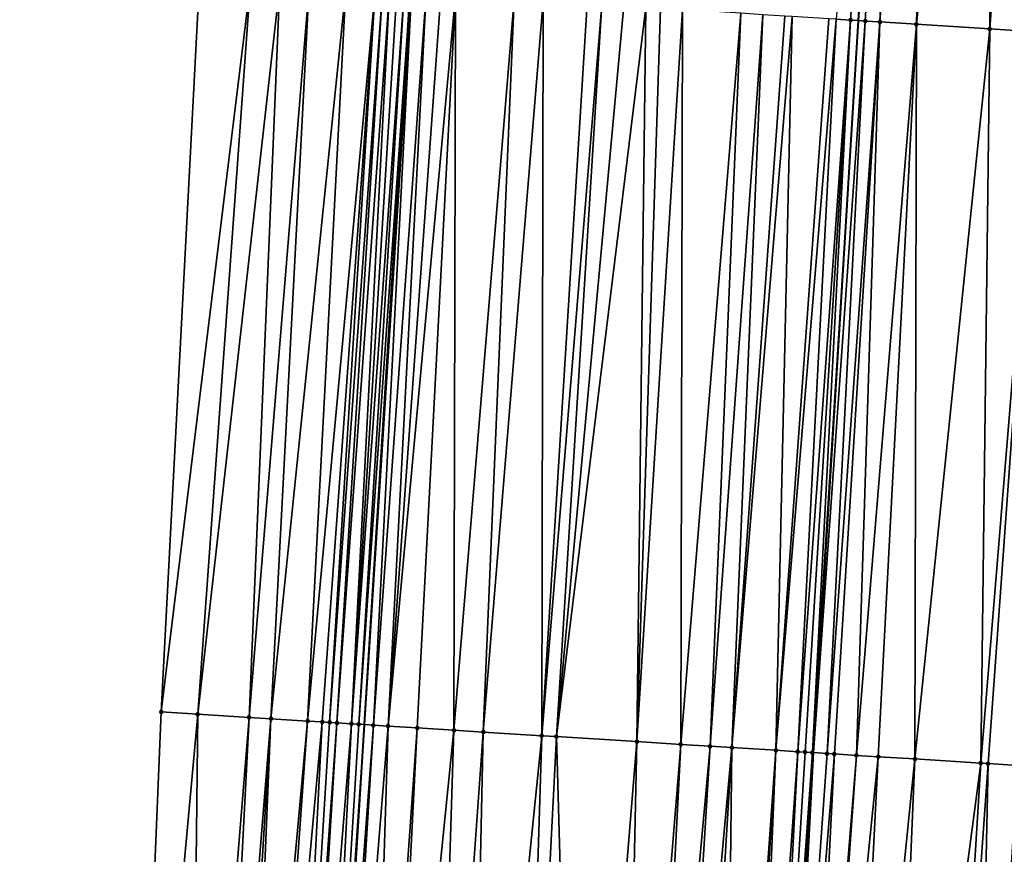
# Model space of a CAD drawing. Header units: feet. Extents: x 2004186 to 2014793, y 836912 to 864902.
# Tile 261 of 656: x 2010668 to 2010695, y 844980 to 845003. Entities that reach past the tile are written whole.
import ezdxf

# ---------------------------------------------------------------- set-up
doc = ezdxf.new("R2010")
doc.units = ezdxf.units.FT
doc.header["$LTSCALE"] = 100
doc.header["$MEASUREMENT"] = 0
for name, color, linetype, lineweight in [('EP_Travel Lane', 5, 'Continuous', 40), ('GPL_Skip Line', 2, 'Continuous', 40), ('Road Shots', 4, 'Continuous', 200), ('Road X-Section', 30, 'Continuous', 13)]:
    doc.layers.add(name, color=color, linetype=linetype, lineweight=lineweight)
doc.layers.add('I-77 SB_MM21-27-Surface-Border', color=7, linetype='Continuous')
doc.layers.add('I-77 SB_MM21-27-Surface-TIN', color=7, linetype='Continuous')

msp = doc.modelspace()

# ---------------------------------------------------------------- linework, layer by layer
at = {"layer": 'EP_Travel Lane'}
msp.add_polyline3d([(2010671.361975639, 844884.1087409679, 416.8772273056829), (2010672.588027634, 844904.0636161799, 417.0887249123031), (2010673.81414055, 844924.0194829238, 417.3541223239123), (2010675.040278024, 844943.9757493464, 417.5965140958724), (2010676.266924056, 844963.9376616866, 417.846171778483), (2010677.508120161, 844983.937291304, 418.1073278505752), (2010678.759625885, 845003.8950665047, 418.3260456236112), (2010680.011203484, 845023.8539879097, 418.6015332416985), (2010681.262646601, 845043.8107647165, 418.8424224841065), (2010682.514286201, 845063.7706748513, 419.0715753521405), (2010683.765781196, 845083.7282789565, 419.327038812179), (2010685.017376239, 845103.6874785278, 419.5472036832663), (2010686.268623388, 845123.64488809, 419.7774248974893), (2010687.504622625, 845143.6241713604, 419.9852812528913), (2010688.721868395, 845163.5837760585, 420.1983156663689), (2010689.938995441, 845183.5414340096, 420.4285566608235)], dxfattribs=at)
at = {"layer": 'GPL_Skip Line'}
msp.add_polyline3d([(2010683.662438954, 844883.3616946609, 417.1203910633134), (2010684.880050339, 844903.3171071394, 417.3261345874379), (2010686.097697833, 844923.2731113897, 417.5925221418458), (2010687.315414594, 844943.2302508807, 417.8593968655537), (2010688.533545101, 844963.1925663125, 418.0667554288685), (2010689.759369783, 844983.1726573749, 418.3167093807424), (2010690.990855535, 845003.1316513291, 418.5634833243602), (2010692.222422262, 845023.0919576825, 418.8124444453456), (2010693.453861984, 845043.0502056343, 419.0594326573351), (2010694.685462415, 845063.0110582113, 419.2863865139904), (2010695.916964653, 845082.9703193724, 419.5222443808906), (2010697.148541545, 845102.9307904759, 419.7398166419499), (2010698.380154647, 845122.8893663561, 419.9770564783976), (2010699.622395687, 845142.8571987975, 420.1952688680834), (2010700.874572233, 845162.8144267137, 420.4101064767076), (2010702.126642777, 845182.769965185, 420.6362082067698)], dxfattribs=at)
at = {"layer": 'I-77 SB_MM21-27-Surface-Border', "color": 3, "linetype": 'ByBlock', "lineweight": -2}
msp.add_polyline3d([(2010668.105363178, 844884.3073593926, 416.7433087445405), (2010669.711869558, 844904.2388101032, 416.9903319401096), (2010669.921052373, 844924.2568108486, 417.2218372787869), (2010670.529480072, 844944.2502413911, 417.4509269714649), (2010671.138567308, 844964.2501318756, 417.6742563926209), (2010671.966535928, 844984.2843421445, 417.9207875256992), (2010673.008145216, 845004.254653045, 418.1616334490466), (2010674.249504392, 845024.2147291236, 418.4052698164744), (2010675.490699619, 845044.1721690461, 418.6186972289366), (2010676.732113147, 845064.1331190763, 418.8428098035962), (2010678.172956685, 845084.0786909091, 419.1031831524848), (2010679.414293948, 845104.0384146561, 419.3335305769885), (2010681.254499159, 845123.9589596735, 419.5721350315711), (2010682.705933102, 845143.9288255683, 419.8111058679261), (2010684.364728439, 845163.8603183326, 420.0579026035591), (2010685.025423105, 845183.8534304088, 420.2544708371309)], dxfattribs=at)
at = {"layer": 'I-77 SB_MM21-27-Surface-TIN', "color": 128, "linetype": 'ByBlock', "lineweight": -2}
for points in [[(2010692.214484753, 845023.0924521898, 418.81237462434), (2010690.374312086, 845003.1700938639, 418.5549228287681), (2010690.773538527, 845003.1452292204, 418.5580469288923)], [(2010692.214484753, 845023.0924521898, 418.81237462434), (2010690.773538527, 845003.1452292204, 418.5580469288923), (2010690.990855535, 845003.1316513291, 418.5634833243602)], [(2010692.214484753, 845023.0924521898, 418.81237462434), (2010690.990855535, 845003.1316513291, 418.5634833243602), (2010692.222422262, 845023.0919576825, 418.8124444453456)], [(2010692.41409775, 845023.0800162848, 418.8141304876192), (2010692.222422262, 845023.0919576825, 418.8124444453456), (2010690.990855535, 845003.1316513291, 418.5634833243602)], [(2010692.41409775, 845023.0800162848, 418.8141304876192), (2010690.990855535, 845003.1316513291, 418.5634833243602), (2010691.17276008, 845003.1202859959, 418.5680338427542)], [(2010692.41409775, 845023.0800162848, 418.8141304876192), (2010691.17276008, 845003.1202859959, 418.5680338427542), (2010691.571979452, 845003.0953076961, 418.5810840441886)], [(2010693.012925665, 845023.0425304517, 418.833965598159), (2010692.41409775, 845023.0800162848, 418.8141304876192), (2010691.571979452, 845003.0953076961, 418.5810840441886)], [(2010693.012925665, 845023.0425304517, 418.833965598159), (2010691.571979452, 845003.0953076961, 418.5810840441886), (2010692.570038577, 845003.0330339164, 418.5986907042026)], [(2010693.811372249, 845022.9926999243, 418.8480968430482), (2010693.012925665, 845023.0425304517, 418.833965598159), (2010692.570038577, 845003.0330339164, 418.5986907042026)], [(2010694.609822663, 845022.942930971, 418.8571921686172), (2010693.811372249, 845022.9926999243, 418.8480968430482), (2010692.570038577, 845003.0330339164, 418.5986907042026)], [(2010694.609822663, 845022.942930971, 418.8571921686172), (2010692.570038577, 845003.0330339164, 418.5986907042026), (2010694.56616233, 845002.9085748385, 418.6261764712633)], [(2010696.007107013, 845022.8557729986, 418.878204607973), (2010694.609822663, 845022.942930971, 418.8571921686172), (2010694.56616233, 845002.9085748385, 418.6261764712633)], [(2010696.007107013, 845022.8557729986, 418.878204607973), (2010694.56616233, 845002.9085748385, 418.6261764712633), (2010695.963447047, 845002.8214227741, 418.648098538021)], [(2010674.405411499, 845004.167204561, 418.2094431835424), (2010673.008145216, 845004.254653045, 418.1616334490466), (2010671.966535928, 844984.2843421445, 417.9207875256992)], [(2010674.405411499, 845004.167204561, 418.2094431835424), (2010671.966535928, 844984.2843421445, 417.9207875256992), (2010672.964579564, 844984.2218193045, 417.955833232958)], [(2010675.203849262, 845004.1172321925, 418.2369207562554), (2010674.405411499, 845004.167204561, 418.2094431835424), (2010672.964579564, 844984.2218193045, 417.955833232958)], [(2010675.203849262, 845004.1172321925, 418.2369207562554), (2010672.964579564, 844984.2218193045, 417.955833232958), (2010674.361837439, 844984.134235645, 418.008916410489)], [(2010676.002292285, 845004.0673444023, 418.2570117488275), (2010675.203849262, 845004.1172321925, 418.2369207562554), (2010674.361837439, 844984.134235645, 418.008916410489)], [(2010676.002292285, 845004.0673444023, 418.2570117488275), (2010674.361837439, 844984.134235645, 418.008916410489), (2010674.960665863, 844984.0967579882, 418.0271406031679)], [(2010677.000341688, 845004.0049142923, 418.2882714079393), (2010676.002292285, 845004.0673444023, 418.2570117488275), (2010674.960665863, 844984.0967579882, 418.0271406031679)], [(2010677.000341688, 845004.0049142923, 418.2882714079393), (2010674.960665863, 844984.0967579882, 418.0271406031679), (2010675.958703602, 844984.0341403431, 418.0695588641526)], [(2010677.798773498, 845003.9548462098, 418.324108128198), (2010677.000341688, 845004.0049142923, 418.2882714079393), (2010675.958703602, 844984.0341403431, 418.0695588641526)], [(2010677.798773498, 845003.9548462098, 418.324108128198), (2010675.958703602, 844984.0341403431, 418.0695588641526), (2010676.35791671, 844984.009061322, 418.0890117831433)], [(2010677.798773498, 845003.9548462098, 418.324108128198), (2010676.35791671, 844984.009061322, 418.0890117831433), (2010676.557525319, 844983.9965548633, 418.0961679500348)], [(2010677.998384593, 845003.9423797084, 418.3286552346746), (2010677.798773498, 845003.9548462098, 418.324108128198), (2010676.557525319, 844983.9965548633, 418.0961679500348)], [(2010677.998384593, 845003.9423797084, 418.3286552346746), (2010676.557525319, 844983.9965548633, 418.0961679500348), (2010676.757137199, 844983.984100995, 418.099234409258)], [(2010678.197999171, 845003.9299692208, 418.3283104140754), (2010677.998384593, 845003.9423797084, 418.3286552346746), (2010676.757137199, 844983.984100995, 418.099234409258)], [(2010678.197999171, 845003.9299692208, 418.3283104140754), (2010676.757137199, 844983.984100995, 418.099234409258), (2010677.156366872, 844983.9592883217, 418.0979746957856)], [(2010678.397617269, 845003.9176153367, 418.323022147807), (2010678.197999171, 845003.9299692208, 418.3283104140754), (2010677.156366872, 844983.9592883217, 418.0979746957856)], [(2010678.597232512, 845003.9052155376, 418.3217438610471), (2010678.397617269, 845003.9176153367, 418.323022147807), (2010677.156366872, 844983.9592883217, 418.0979746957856)], [(2010678.597232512, 845003.9052155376, 418.3217438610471), (2010677.156366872, 844983.9592883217, 418.0979746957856), (2010677.355978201, 844983.9468255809, 418.1017311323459)], [(2010678.597232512, 845003.9052155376, 418.3217438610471), (2010677.355978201, 844983.9468255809, 418.1017311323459), (2010678.759625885, 845003.8950665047, 418.3260456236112)], [(2010677.355978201, 844983.9468255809, 418.1017311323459), (2010677.508120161, 844983.937291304, 418.1073278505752), (2010678.759625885, 845003.8950665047, 418.3260456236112)], [(2010678.79684308, 845003.8927405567, 418.3270314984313), (2010678.759625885, 845003.8950665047, 418.3260456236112), (2010677.508120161, 844983.937291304, 418.1073278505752)], [(2010678.79684308, 845003.8927405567, 418.3270314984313), (2010677.508120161, 844983.937291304, 418.1073278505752), (2010677.755195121, 844983.9218078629, 418.1164167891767)], [(2010679.196058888, 845003.86770495, 418.345086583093), (2010678.79684308, 845003.8927405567, 418.3270314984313), (2010677.755195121, 844983.9218078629, 418.1164167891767)], [(2010679.196058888, 845003.86770495, 418.345086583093), (2010677.755195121, 844983.9218078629, 418.1164167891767), (2010678.15441166, 844983.8967840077, 418.1315797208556)], [(2010679.595282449, 845003.8427940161, 418.3522534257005), (2010679.196058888, 845003.86770495, 418.345086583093), (2010678.15441166, 844983.8967840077, 418.1315797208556)], [(2010679.994503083, 845003.8178359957, 418.363532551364), (2010679.595282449, 845003.8427940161, 418.3522534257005), (2010678.15441166, 844983.8967840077, 418.1315797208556)], [(2010679.994503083, 845003.8178359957, 418.363532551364), (2010678.15441166, 844983.8967840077, 418.1315797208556), (2010678.952856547, 844983.8469261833, 418.147139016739)], [(2010679.994503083, 845003.8178359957, 418.363532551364), (2010678.952856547, 844983.8469261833, 418.147139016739), (2010679.950915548, 844983.7846504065, 418.1629717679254)], [(2010681.591392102, 845003.7181082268, 418.3995389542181), (2010679.994503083, 845003.8178359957, 418.363532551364), (2010679.950915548, 844983.7846504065, 418.1629717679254)], [(2010681.591392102, 845003.7181082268, 418.3995389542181), (2010679.950915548, 844983.7846504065, 418.1629717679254), (2010680.749360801, 844983.7347984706, 418.1780731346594)], [(2010682.389838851, 845003.6682803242, 418.414399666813), (2010681.591392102, 845003.7181082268, 418.3995389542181), (2010680.749360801, 844983.7347984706, 418.1780731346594)], [(2010682.389838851, 845003.6682803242, 418.414399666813), (2010680.749360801, 844983.7347984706, 418.1780731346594), (2010682.346258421, 844983.6352089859, 418.1993805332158)], [(2010683.587513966, 845003.5936187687, 418.4296779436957), (2010682.389838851, 845003.6682803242, 418.414399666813), (2010682.346258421, 844983.6352089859, 418.1993805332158)], [(2010683.986737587, 845003.5687087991, 418.4367605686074), (2010683.587513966, 845003.5936187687, 418.4296779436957), (2010682.346258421, 844983.6352089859, 418.1993805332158)], [(2010683.986737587, 845003.5687087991, 418.4367605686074), (2010682.346258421, 844983.6352089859, 418.1993805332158), (2010682.745482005, 844983.6102984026, 418.2057348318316)], [(2010684.585575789, 845003.5313883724, 418.4434957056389), (2010683.986737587, 845003.5687087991, 418.4367605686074), (2010682.745482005, 844983.6102984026, 418.2057348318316)], [(2010685.184411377, 845003.4940259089, 418.4539021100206), (2010684.585575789, 845003.5313883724, 418.4434957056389), (2010682.745482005, 844983.6102984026, 418.2057348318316)], [(2010685.184411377, 845003.4940259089, 418.4539021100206), (2010682.745482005, 844983.6102984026, 418.2057348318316), (2010684.941213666, 844983.473321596, 418.2382415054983)], [(2010685.583633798, 845003.4690966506, 418.4626693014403), (2010685.184411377, 845003.4940259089, 418.4539021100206), (2010684.941213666, 844983.473321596, 418.2382415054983)], [(2010686.182471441, 845003.4317672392, 418.470189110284), (2010685.583633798, 845003.4690966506, 418.4626693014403), (2010684.941213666, 844983.473321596, 418.2382415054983)], [(2010686.182471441, 845003.4317672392, 418.470189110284), (2010684.941213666, 844983.473321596, 418.2382415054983), (2010686.138879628, 844983.3985128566, 418.263291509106)], [(2010687.779361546, 845003.3320569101, 418.5046723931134), (2010686.182471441, 845003.4317672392, 418.470189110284), (2010686.138879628, 844983.3985128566, 418.263291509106)], [(2010687.779361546, 845003.3320569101, 418.5046723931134), (2010686.138879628, 844983.3985128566, 418.263291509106), (2010686.937326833, 844983.34869229, 418.2759534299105)], [(2010688.37819709, 845003.2946937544, 418.5151392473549), (2010687.779361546, 845003.3320569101, 418.5046723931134), (2010686.937326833, 844983.34869229, 418.2759534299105)], [(2010688.37819709, 845003.2946937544, 418.5151392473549), (2010686.937326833, 844983.34869229, 418.2759534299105), (2010687.536162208, 844983.3113264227, 418.2854842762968)], [(2010688.977033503, 845003.257344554, 418.5243873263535), (2010688.37819709, 845003.2946937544, 418.5151392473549), (2010687.536162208, 844983.3113264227, 418.2854842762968)], [(2010689.176643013, 845003.2448525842, 418.5311587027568), (2010688.977033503, 845003.257344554, 418.5243873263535), (2010687.536162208, 844983.3113264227, 418.2854842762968)], [(2010689.176643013, 845003.2448525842, 418.5311587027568), (2010687.536162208, 844983.3113264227, 418.2854842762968), (2010688.733824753, 844983.2364627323, 418.3148075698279)], [(2010690.174700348, 845003.18255003, 418.5512783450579), (2010689.176643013, 845003.2448525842, 418.5311587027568), (2010688.733824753, 844983.2364627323, 418.3148075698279)], [(2010690.374312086, 845003.1700938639, 418.5549228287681), (2010690.174700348, 845003.18255003, 418.5512783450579), (2010688.733824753, 844983.2364627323, 418.3148075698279)], [(2010690.374312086, 845003.1700938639, 418.5549228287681), (2010688.733824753, 844983.2364627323, 418.3148075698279), (2010689.33266533, 844983.1991805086, 418.3178338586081)], [(2010690.773538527, 845003.1452292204, 418.5580469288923), (2010690.374312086, 845003.1700938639, 418.5549228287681), (2010689.33266533, 844983.1991805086, 418.3178338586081)], [(2010690.773538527, 845003.1452292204, 418.5580469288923), (2010689.33266533, 844983.1991805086, 418.3178338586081), (2010689.53228229, 844983.1868083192, 418.3145485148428)], [(2010690.773538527, 845003.1452292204, 418.5580469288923), (2010689.53228229, 844983.1868083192, 418.3145485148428), (2010689.731895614, 844983.1743776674, 418.3158095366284)], [(2010690.773538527, 845003.1452292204, 418.5580469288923), (2010689.731895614, 844983.1743776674, 418.3158095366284), (2010690.990855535, 845003.1316513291, 418.5634833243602)], [(2010689.731895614, 844983.1743776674, 418.3158095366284), (2010689.759369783, 844983.1726573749, 418.3167093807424), (2010690.990855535, 845003.1316513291, 418.5634833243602)], [(2010691.17276008, 845003.1202859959, 418.5680338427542), (2010690.990855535, 845003.1316513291, 418.5634833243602), (2010689.759369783, 844983.1726573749, 418.3167093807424)], [(2010691.17276008, 845003.1202859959, 418.5680338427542), (2010689.759369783, 844983.1726573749, 418.3167093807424), (2010690.131113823, 844983.149380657, 418.3288848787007)], [(2010691.571979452, 845003.0953076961, 418.5810840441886), (2010691.17276008, 845003.1202859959, 418.5680338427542), (2010690.131113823, 844983.149380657, 418.3288848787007)], [(2010691.571979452, 845003.0953076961, 418.5810840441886), (2010690.131113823, 844983.149380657, 418.3288848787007), (2010690.3307217, 844983.1368624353, 418.3369557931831)], [(2010691.571979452, 845003.0953076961, 418.5810840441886), (2010690.3307217, 844983.1368624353, 418.3369557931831), (2010690.929553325, 844983.0994362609, 418.3511764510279)], [(2010692.570038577, 845003.0330339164, 418.5986907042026), (2010691.571979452, 845003.0953076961, 418.5810840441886), (2010690.929553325, 844983.0994362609, 418.3511764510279)], [(2010692.570038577, 845003.0330339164, 418.5986907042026), (2010690.929553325, 844983.0994362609, 418.3511764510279), (2010691.528388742, 844983.0620710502, 418.3606562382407)], [(2010692.570038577, 845003.0330339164, 418.5986907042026), (2010691.528388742, 844983.0620710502, 418.3606562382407), (2010692.526449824, 844982.9998287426, 418.3738862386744)], [(2010694.56616233, 845002.9085748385, 418.6261764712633), (2010692.570038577, 845003.0330339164, 418.5986907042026), (2010692.526449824, 844982.9998287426, 418.3738862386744)], [(2010694.56616233, 845002.9085748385, 418.6261764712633), (2010692.526449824, 844982.9998287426, 418.3738862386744), (2010694.322953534, 844982.8876922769, 418.4055010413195)], [(2010695.963447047, 845002.8214227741, 418.648098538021), (2010694.56616233, 845002.9085748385, 418.6261764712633), (2010694.322953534, 844982.8876922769, 418.4055010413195)], [(2010695.963447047, 845002.8214227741, 418.648098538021), (2010694.322953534, 844982.8876922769, 418.4055010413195), (2010694.522565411, 844982.8752383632, 418.4085710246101)], [(2010695.963447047, 845002.8214227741, 418.648098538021), (2010694.522565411, 844982.8752383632, 418.4085710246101), (2010695.321007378, 844982.8253335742, 418.427782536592)], [(2010672.964579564, 844984.2218193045, 417.955833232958), (2010671.966535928, 844984.2843421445, 417.9207875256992), (2010671.138567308, 844964.2501318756, 417.6742563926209)], [(2010672.964579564, 844984.2218193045, 417.955833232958), (2010671.138567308, 844964.2501318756, 417.6742563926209), (2010672.735604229, 844964.1527998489, 417.729836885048)], [(2010674.361837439, 844984.134235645, 418.008916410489), (2010672.964579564, 844984.2218193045, 417.955833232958), (2010672.735604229, 844964.1527998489, 417.729836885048)], [(2010674.361837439, 844984.134235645, 418.008916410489), (2010672.735604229, 844964.1527998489, 417.729836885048), (2010673.33449157, 844964.1162754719, 417.7527405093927)], [(2010674.960665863, 844984.0967579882, 418.0271406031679), (2010674.361837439, 844984.134235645, 418.008916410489), (2010673.33449157, 844964.1162754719, 417.7527405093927)], [(2010674.960665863, 844984.0967579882, 418.0271406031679), (2010673.33449157, 844964.1162754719, 417.7527405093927), (2010673.733753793, 844964.091991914, 417.7625373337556)], [(2010674.960665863, 844984.0967579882, 418.0271406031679), (2010673.733753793, 844964.091991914, 417.7625373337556), (2010674.133016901, 844964.0677229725, 417.7711227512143)], [(2010675.958703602, 844984.0341403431, 418.0695588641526), (2010674.960665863, 844984.0967579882, 418.0271406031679), (2010674.133016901, 844964.0677229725, 417.7711227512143)], [(2010675.958703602, 844984.0341403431, 418.0695588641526), (2010674.133016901, 844964.0677229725, 417.7711227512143), (2010674.53227464, 844964.0433653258, 417.7870600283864)], [(2010676.35791671, 844984.009061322, 418.0890117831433), (2010675.958703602, 844984.0341403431, 418.0695588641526), (2010674.53227464, 844964.0433653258, 417.7870600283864)], [(2010676.35791671, 844984.009061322, 418.0890117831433), (2010674.53227464, 844964.0433653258, 417.7870600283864), (2010675.330781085, 844963.9945007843, 417.8313041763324)], [(2010676.557525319, 844983.9965548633, 418.0961679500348), (2010676.35791671, 844984.009061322, 418.0890117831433), (2010675.330781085, 844963.9945007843, 417.8313041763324)], [(2010676.757137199, 844983.984100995, 418.099234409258), (2010676.557525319, 844983.9965548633, 418.0961679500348), (2010675.330781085, 844963.9945007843, 417.8313041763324)], [(2010676.757137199, 844983.984100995, 418.099234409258), (2010675.330781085, 844963.9945007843, 417.8313041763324), (2010675.530410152, 844963.9823252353, 417.8390014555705)], [(2010677.156366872, 844983.9592883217, 418.0979746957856), (2010676.757137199, 844983.984100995, 418.099234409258), (2010675.530410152, 844963.9823252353, 417.8390014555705)], [(2010677.156366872, 844983.9592883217, 418.0979746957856), (2010675.530410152, 844963.9823252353, 417.8390014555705), (2010676.129311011, 844963.9460242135, 417.8433935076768)], [(2010677.355978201, 844983.9468255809, 418.1017311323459), (2010677.156366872, 844983.9592883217, 418.0979746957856), (2010676.129311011, 844963.9460242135, 417.8433935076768)], [(2010677.355978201, 844983.9468255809, 418.1017311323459), (2010676.129311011, 844963.9460242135, 417.8433935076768), (2010677.508120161, 844983.937291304, 418.1073278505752)], [(2010676.129311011, 844963.9460242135, 417.8433935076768), (2010676.266924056, 844963.9376616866, 417.846171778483), (2010677.508120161, 844983.937291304, 418.1073278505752)], [(2010677.755195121, 844983.9218078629, 418.1164167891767), (2010677.508120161, 844983.937291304, 418.1073278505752), (2010676.266924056, 844963.9376616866, 417.846171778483)], [(2010677.755195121, 844983.9218078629, 418.1164167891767), (2010676.266924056, 844963.9376616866, 417.846171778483), (2010676.528574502, 844963.9217616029, 417.8514542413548)], [(2010678.15441166, 844983.8967840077, 418.1315797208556), (2010677.755195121, 844983.9218078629, 418.1164167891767), (2010676.528574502, 844963.9217616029, 417.8514542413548)], [(2010678.15441166, 844983.8967840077, 418.1315797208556), (2010676.528574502, 844963.9217616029, 417.8514542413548), (2010677.526725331, 844963.8609745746, 417.8824219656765)], [(2010678.952856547, 844983.8469261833, 418.147139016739), (2010678.15441166, 844983.8967840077, 418.1315797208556), (2010677.526725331, 844963.8609745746, 417.8824219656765)], [(2010678.952856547, 844983.8469261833, 418.147139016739), (2010677.526725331, 844963.8609745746, 417.8824219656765), (2010677.925989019, 844963.8367152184, 417.8902129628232)], [(2010679.950915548, 844983.7846504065, 418.1629717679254), (2010678.952856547, 844983.8469261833, 418.147139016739), (2010677.925989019, 844963.8367152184, 417.8902129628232)], [(2010679.950915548, 844983.7846504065, 418.1629717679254), (2010677.925989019, 844963.8367152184, 417.8902129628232), (2010679.323416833, 844963.7518885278, 417.9107635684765)], [(2010680.749360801, 844983.7347984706, 418.1780731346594), (2010679.950915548, 844983.7846504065, 418.1629717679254), (2010679.323416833, 844963.7518885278, 417.9107635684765)], [(2010680.749360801, 844983.7347984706, 418.1780731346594), (2010679.323416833, 844963.7518885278, 417.9107635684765), (2010680.32157921, 844963.6912923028, 417.9259176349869)], [(2010682.346258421, 844983.6352089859, 418.1993805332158), (2010680.749360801, 844983.7347984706, 418.1780731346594), (2010680.32157921, 844963.6912923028, 417.9259176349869)], [(2010682.346258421, 844983.6352089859, 418.1993805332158), (2010680.32157921, 844963.6912923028, 417.9259176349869), (2010681.71900336, 844963.6064050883, 417.9514844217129)], [(2010682.745482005, 844983.6102984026, 418.2057348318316), (2010682.346258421, 844983.6352089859, 418.1993805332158), (2010681.71900336, 844963.6064050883, 417.9514844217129)], [(2010682.745482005, 844983.6102984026, 418.2057348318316), (2010681.71900336, 844963.6064050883, 417.9514844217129), (2010683.316065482, 844963.5094894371, 417.9725558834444)], [(2010684.941213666, 844983.473321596, 418.2382415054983), (2010682.745482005, 844983.6102984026, 418.2057348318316), (2010683.316065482, 844963.5094894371, 417.9725558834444)], [(2010684.941213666, 844983.473321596, 418.2382415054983), (2010683.316065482, 844963.5094894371, 417.9725558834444), (2010684.513855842, 844963.4366997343, 417.996893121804)], [(2010686.138879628, 844983.3985128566, 418.263291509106), (2010684.941213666, 844983.473321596, 418.2382415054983), (2010684.513855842, 844963.4366997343, 417.996893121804)], [(2010686.138879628, 844983.3985128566, 418.263291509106), (2010684.513855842, 844963.4366997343, 417.996893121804), (2010685.112751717, 844963.4003163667, 418.0081099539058)], [(2010686.937326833, 844983.34869229, 418.2759534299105), (2010686.138879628, 844983.3985128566, 418.263291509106), (2010685.112751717, 844963.4003163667, 418.0081099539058)], [(2010686.937326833, 844983.34869229, 418.2759534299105), (2010685.112751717, 844963.4003163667, 418.0081099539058), (2010685.711651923, 844963.364004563, 418.0133956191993)], [(2010687.536162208, 844983.3113264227, 418.2854842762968), (2010686.937326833, 844983.34869229, 418.2759534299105), (2010685.711651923, 844963.364004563, 418.0133956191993)], [(2010687.536162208, 844983.3113264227, 418.2854842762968), (2010685.711651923, 844963.364004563, 418.0133956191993), (2010686.310547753, 844963.3276204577, 418.0246736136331)], [(2010687.536162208, 844983.3113264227, 418.2854842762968), (2010686.310547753, 844963.3276204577, 418.0246736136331), (2010687.308700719, 844963.2668687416, 418.0527146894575)], [(2010688.733824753, 844983.2364627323, 418.3148075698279), (2010687.536162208, 844983.3113264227, 418.2854842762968), (2010687.308700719, 844963.2668687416, 418.0527146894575)], [(2010688.733824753, 844983.2364627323, 418.3148075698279), (2010687.308700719, 844963.2668687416, 418.0527146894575), (2010687.508333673, 844963.254757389, 418.0550913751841)], [(2010688.733824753, 844983.2364627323, 418.3148075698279), (2010687.508333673, 844963.254757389, 418.0550913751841), (2010687.907603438, 844963.2305984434, 418.0545603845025)], [(2010689.33266533, 844983.1991805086, 418.3178338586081), (2010688.733824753, 844983.2364627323, 418.3148075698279), (2010687.907603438, 844963.2305984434, 418.0545603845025)], [(2010689.33266533, 844983.1991805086, 418.3178338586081), (2010687.907603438, 844963.2305984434, 418.0545603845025), (2010688.306868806, 844963.206366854, 418.0600500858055)], [(2010689.53228229, 844983.1868083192, 418.3145485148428), (2010689.33266533, 844983.1991805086, 418.3178338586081), (2010688.306868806, 844963.206366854, 418.0600500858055)], [(2010689.731895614, 844983.1743776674, 418.3158095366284), (2010689.53228229, 844983.1868083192, 418.3145485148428), (2010688.306868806, 844963.206366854, 418.0600500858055)], [(2010689.731895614, 844983.1743776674, 418.3158095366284), (2010688.306868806, 844963.206366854, 418.0600500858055), (2010688.533545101, 844963.1925663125, 418.0667554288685)], [(2010689.731895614, 844983.1743776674, 418.3158095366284), (2010688.533545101, 844963.1925663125, 418.0667554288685), (2010689.759369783, 844983.1726573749, 418.3167093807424)], [(2010688.706129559, 844963.1820589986, 418.0718606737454), (2010689.759369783, 844983.1726573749, 418.3167093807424), (2010688.533545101, 844963.1925663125, 418.0667554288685)], [(2010690.131113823, 844983.149380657, 418.3288848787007), (2010689.759369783, 844983.1726573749, 418.3167093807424), (2010688.706129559, 844963.1820589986, 418.0718606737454)], [(2010690.3307217, 844983.1368624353, 418.3369557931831), (2010690.131113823, 844983.149380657, 418.3288848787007), (2010688.706129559, 844963.1820589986, 418.0718606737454)], [(2010690.3307217, 844983.1368624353, 418.3369557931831), (2010688.706129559, 844963.1820589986, 418.0718606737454), (2010689.305017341, 844963.1455419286, 418.0941587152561)], [(2010690.929553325, 844983.0994362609, 418.3511764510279), (2010690.3307217, 844983.1368624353, 418.3369557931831), (2010689.305017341, 844963.1455419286, 418.0941587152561)], [(2010690.929553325, 844983.0994362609, 418.3511764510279), (2010689.305017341, 844963.1455419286, 418.0941587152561), (2010689.504647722, 844963.133388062, 418.1000589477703)], [(2010691.528388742, 844983.0620710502, 418.3606562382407), (2010690.929553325, 844983.0994362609, 418.3511764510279), (2010689.504647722, 844963.133388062, 418.1000589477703)], [(2010691.528388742, 844983.0620710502, 418.3606562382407), (2010689.504647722, 844963.133388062, 418.1000589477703), (2010690.502810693, 844963.0728016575, 418.1143990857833)], [(2010692.526449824, 844982.9998287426, 418.3738862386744), (2010691.528388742, 844983.0620710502, 418.3606562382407), (2010690.502810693, 844963.0728016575, 418.1143990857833)], [(2010692.526449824, 844982.9998287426, 418.3738862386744), (2010690.502810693, 844963.0728016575, 418.1143990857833), (2010691.700609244, 844963.0001472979, 418.1275191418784)], [(2010694.322953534, 844982.8876922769, 418.4055010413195), (2010692.526449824, 844982.9998287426, 418.3738862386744), (2010691.700609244, 844963.0001472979, 418.1275191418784)], [(2010694.322953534, 844982.8876922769, 418.4055010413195), (2010691.700609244, 844963.0001472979, 418.1275191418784), (2010693.098032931, 844962.9152524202, 418.1537210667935)], [(2010694.522565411, 844982.8752383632, 418.4085710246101), (2010694.322953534, 844982.8876922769, 418.4055010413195), (2010693.098032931, 844962.9152524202, 418.1537210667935)], [(2010694.522565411, 844982.8752383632, 418.4085710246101), (2010693.098032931, 844962.9152524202, 418.1537210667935), (2010694.096189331, 844962.8545574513, 418.17705894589)], [(2010695.321007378, 844982.8253335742, 418.427782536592), (2010694.522565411, 844982.8752383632, 418.4085710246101), (2010694.096189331, 844962.8545574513, 418.17705894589)], [(2010695.919841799, 844982.7879523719, 418.4385059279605), (2010695.321007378, 844982.8253335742, 418.427782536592), (2010694.096189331, 844962.8545574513, 418.17705894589)], [(2010696.718289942, 844982.7381468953, 418.4499943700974), (2010695.919841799, 844982.7879523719, 418.4385059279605), (2010694.096189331, 844962.8545574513, 418.17705894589)], [(2010696.718289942, 844982.7381468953, 418.4499943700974), (2010694.096189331, 844962.8545574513, 418.17705894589), (2010696.491774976, 844962.7090594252, 418.2189887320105)]]:
    msp.add_3dface(points, dxfattribs=at)
at = {"layer": 'Road Shots', "lineweight": 100}
for p in [(2010690.773538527, 845003.1452292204, 418.5580469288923), (2010691.17276008, 845003.1202859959, 418.5680338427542), (2010691.571979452, 845003.0953076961, 418.5810840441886), (2010692.570038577, 845003.0330339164, 418.5986907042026), (2010694.56616233, 845002.9085748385, 418.6261764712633), (2010671.966535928, 844984.2843421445, 417.9207875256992), (2010672.964579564, 844984.2218193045, 417.955833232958), (2010674.361837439, 844984.134235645, 418.008916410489), (2010674.960665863, 844984.0967579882, 418.0271406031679), (2010675.958703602, 844984.0341403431, 418.0695588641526), (2010676.35791671, 844984.009061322, 418.0890117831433), (2010676.557525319, 844983.9965548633, 418.0961679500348), (2010676.757137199, 844983.984100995, 418.099234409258), (2010677.156366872, 844983.9592883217, 418.0979746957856), (2010677.355978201, 844983.9468255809, 418.1017311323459), (2010677.755195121, 844983.9218078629, 418.1164167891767), (2010678.15441166, 844983.8967840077, 418.1315797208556), (2010678.952856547, 844983.8469261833, 418.147139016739), (2010679.950915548, 844983.7846504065, 418.1629717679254), (2010680.749360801, 844983.7347984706, 418.1780731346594), (2010682.346258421, 844983.6352089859, 418.1993805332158), (2010682.745482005, 844983.6102984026, 418.2057348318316), (2010684.941213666, 844983.473321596, 418.2382415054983), (2010686.138879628, 844983.3985128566, 418.263291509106), (2010686.937326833, 844983.34869229, 418.2759534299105), (2010687.536162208, 844983.3113264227, 418.2854842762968), (2010688.733824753, 844983.2364627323, 418.3148075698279), (2010689.33266533, 844983.1991805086, 418.3178338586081), (2010689.53228229, 844983.1868083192, 418.3145485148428), (2010689.731895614, 844983.1743776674, 418.3158095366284), (2010690.131113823, 844983.149380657, 418.3288848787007), (2010690.3307217, 844983.1368624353, 418.3369557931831), (2010690.929553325, 844983.0994362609, 418.3511764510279), (2010691.528388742, 844983.0620710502, 418.3606562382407), (2010692.526449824, 844982.9998287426, 418.3738862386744), (2010694.322953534, 844982.8876922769, 418.4055010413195), (2010694.522565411, 844982.8752383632, 418.4085710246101)]:
    msp.add_point(p, dxfattribs=at)
at = {"layer": 'Road X-Section', "extrusion": (0.06206809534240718, 0.9980059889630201, 0.01147159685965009), "elevation": 968122.7477966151, "flags": 128}
msp.add_lwpolyline([(-1954344.497022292, -10688.45555026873), (-1954345.897022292, -10688.4077373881), (-1954346.697022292, -10688.38025800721), (-1954347.497022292, -10688.36016569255), (-1954348.497022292, -10688.32890397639), (-1954349.297022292, -10688.29306489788), (-1954349.497022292, -10688.28851749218), (-1954349.697022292, -10688.28886233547), (-1954349.897022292, -10688.29415094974), (-1954350.097022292, -10688.29542932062), (-1954350.297022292, -10688.29014133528), (-1954350.697022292, -10688.27208506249), (-1954351.097022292, -10688.26491774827), (-1954351.497022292, -10688.25363788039), (-1954353.097022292, -10688.21762910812), (-1954353.897022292, -10688.20276741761), (-1954355.097022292, -10688.18748813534), (-1954355.497022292, -10688.18040504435), (-1954356.097022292, -10688.17366946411), (-1954356.697022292, -10688.16326237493), (-1954357.097022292, -10688.15449460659), (-1954357.697022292, -10688.1469743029), (-1954359.297022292, -10688.11248875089), (-1954359.897022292, -10688.10202120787), (-1954360.497022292, -10688.0927725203), (-1954360.697022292, -10688.08600069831), (-1954361.697022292, -10688.06587973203), (-1954361.897022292, -10688.06223500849), (-1954362.297022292, -10688.05911070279), (-1954362.697022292, -10688.04912313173), (-1954363.097022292, -10688.03607207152), (-1954364.097022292, -10688.0184642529), (-1954366.097022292, -10687.99097667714), (-1954367.497022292, -10687.96905316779), (-1954368.897022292, -10687.94352167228), (-1954370.497022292, -10687.91729272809), (-1954371.097022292, -10687.90525186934), (-1954372.097022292, -10687.88212652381), (-1954372.897022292, -10687.86320667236), (-1954373.497022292, -10687.85372625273), (-1954373.897022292, -10687.85002907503), (-1954374.297022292, -10687.8509153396), (-1954374.697022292, -10687.84897795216), (-1954375.497022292, -10687.8570026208), (-1954376.897022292, -10687.87982288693), (-1954378.097022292, -10687.89659098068), (-1954379.497022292, -10687.90892157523), (-1954380.097022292, -10687.9110662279), (-1954380.897022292, -10687.9171501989), (-1954381.697022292, -10687.92197597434), (-1954382.297022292, -10687.92758387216), (-1954383.697022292, -10687.93855416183), (-1954384.497022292, -10687.94931228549), (-1954385.297022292, -10687.9633860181), (-1954385.697022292, -10687.96609037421), (-1954385.897022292, -10687.97057065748), (-1954386.097022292, -10687.9807279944), (-1954386.297022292, -10687.9982799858), (-1954386.497022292, -10688.00901947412), (-1954387.097022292, -10688.0058040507), (-1954387.297022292, -10688.00946628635), (-1954388.097022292, -10688.04221274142), (-1954388.497022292, -10688.06148315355), (-1954388.697022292, -10688.06310036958), (-1954388.897022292, -10688.06004872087), (-1954390.297022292, -10688.11601205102), (-1954390.697022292, -10688.13220558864), (-1954390.897022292, -10688.13597108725), (-1954391.497022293, -10688.15709634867), (-1954392.097022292, -10688.18473621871), (-1954392.297022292, -10688.19151992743), (-1954392.497022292, -10688.19557967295), (-1954393.697022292, -10688.23649093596)], dxfattribs=at)
at = {"layer": 'Road X-Section', "extrusion": (0.06206702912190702, 0.9979888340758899, 0.01288297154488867), "elevation": 968086.700306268, "flags": 128}
msp.add_lwpolyline([(-1954344.69636703, -12054.91304973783), (-1954345.69636703, -12054.87800112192), (-1954347.09636703, -12054.82491353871), (-1954347.69636703, -12054.8066878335), (-1954348.69636703, -12054.76426605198), (-1954349.09636703, -12054.74481151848), (-1954349.29636703, -12054.73765475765), (-1954349.49636703, -12054.73458804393), (-1954349.89636703, -12054.73584786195), (-1954350.09636703, -12054.73209111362), (-1954350.49636703, -12054.71740423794), (-1954350.89636703, -12054.7022400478), (-1954351.69636703, -12054.68667946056), (-1954352.69636703, -12054.67084539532), (-1954353.49636703, -12054.65574277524), (-1954355.09636703, -12054.63443360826), (-1954355.49636703, -12054.62807878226), (-1954357.69636703, -12054.59556941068), (-1954358.89636703, -12054.57051732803), (-1954359.69636703, -12054.55785435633), (-1954360.29636703, -12054.54832271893), (-1954361.49636703, -12054.51899699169), (-1954362.09636703, -12054.51597045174), (-1954362.29636703, -12054.51925606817), (-1954362.49636703, -12054.51799494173), (-1954362.89636703, -12054.50491851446), (-1954363.096367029, -12054.49684693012), (-1954363.69636703, -12054.48262509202), (-1954364.29636703, -12054.47314451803), (-1954365.29636703, -12054.45991341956), (-1954367.09636703, -12054.42829599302), (-1954367.29636703, -12054.42522575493), (-1954368.09636703, -12054.40601264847), (-1954368.69636703, -12054.39528836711), (-1954369.49636703, -12054.38379897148), (-1954370.096367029, -12054.37183274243), (-1954371.49636703, -12054.34969332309), (-1954372.29636703, -12054.33188359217), (-1954372.69636703, -12054.32025966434), (-1954373.49636703, -12054.30741760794), (-1954374.09636703, -12054.30383721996), (-1954375.09636703, -12054.30742451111), (-1954376.29636703, -12054.32738895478), (-1954377.29636703, -12054.33897656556), (-1954378.49636703, -12054.35371910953), (-1954379.49636703, -12054.35898436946), (-1954380.09636703, -12054.35862892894), (-1954380.49636703, -12054.3617989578), (-1954380.89636703, -12054.36842359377), (-1954382.09636703, -12054.37806248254), (-1954382.49636703, -12054.38205856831), (-1954383.49636703, -12054.38450048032), (-1954383.69636703, -12054.3856766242), (-1954384.69636703, -12054.40510941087), (-1954385.09636703, -12054.41156774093), (-1954385.29636703, -12054.41807759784), (-1954385.49636703, -12054.42221456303), (-1954385.69636703, -12054.42322833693), (-1954385.89636703, -12054.43202386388), (-1954386.09636703, -12054.44638636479), (-1954386.29636703, -12054.46300925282), (-1954386.49636703, -12054.47686237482), (-1954386.69636703, -12054.47959975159), (-1954387.09636703, -12054.48103030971), (-1954387.49636703, -12054.4890139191), (-1954387.89636703, -12054.50580284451), (-1954388.49636703, -12054.53442008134), (-1954388.69636703, -12054.54159306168), (-1954389.29636703, -12054.55789935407), (-1954391.69636703, -12054.63179634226), (-1954393.09636703, -12054.67727656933), (-1954393.29636703, -12054.68163001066), (-1954393.69636703, -12054.69494764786)], dxfattribs=at)

doc.saveas('drawing.dxf')
